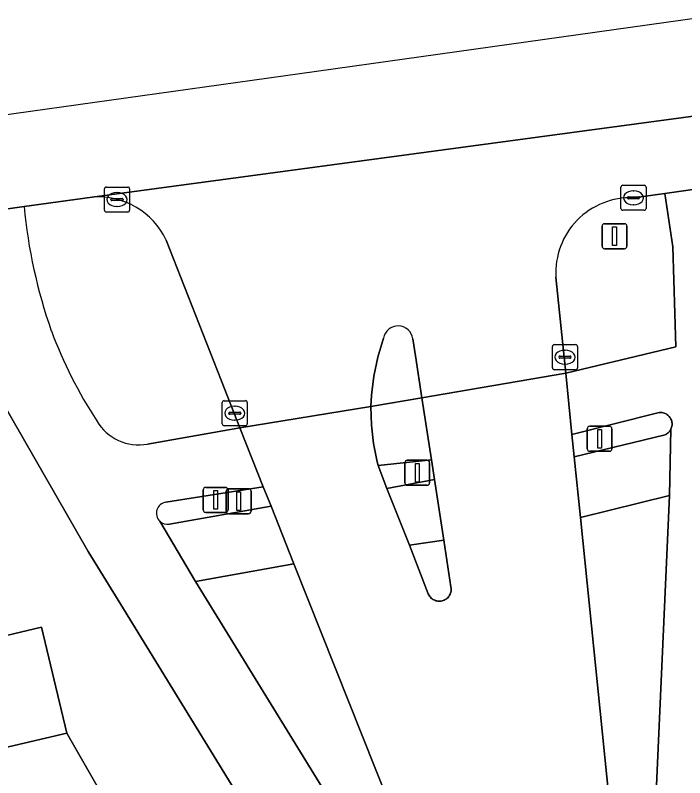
# Model space of a CAD drawing. Extents: x 158031 to 159244, y 380104 to 381214.
# Drawn here: x 158536.52 to 158563.26, y 381115.55 to 381146.01 of the extents above; entities that cross this region are included whole.
import ezdxf

# ---------------------------------------------------------------- set-up
doc = ezdxf.new("R2010")
doc.units = 0
for name, color, linetype in [('IMGEO_Drukknoppaal', 7, 'Continuous'), ('IMGEO_Erf', 7, 'Continuous'), ('IMGEO_Fietspad_open', 7, 'Continuous'), ('IMGEO_Hek', 7, 'Continuous'), ('IMGEO_Kolk', 7, 'Continuous'), ('IMGEO_Pand', 7, 'Continuous'), ('IMGEO_Rijbaan_lokaal_open', 7, 'Continuous'), ('IMGEO_Rijbaan_regionaal_gesloten', 7, 'Continuous'), ('IMGEO_Verkeerseiland_gesloten', 7, 'Continuous'), ('IMGEO_Verkeerseiland_groen', 7, 'Continuous'), ('IMGEO_Verkeerseiland_open', 7, 'Continuous'), ('IMGEO_Verkeersregelinstallatiepaal', 7, 'Continuous'), ('IMGEO_Voetpad_open', 7, 'Continuous')]:
    doc.layers.add(name, color=color, linetype=linetype)

msp = doc.modelspace()

# ---------------------------------------------------------------- linework, layer by layer
at = {"layer": 'IMGEO_Drukknoppaal'}
for p, q in [((158544.128, 381127.154), (158544.918, 381127.154)), ((158544.918, 381127.154), (158544.128, 381127.154)), ((158544.028, 381126.254), (158544.028, 381127.054)), ((158544.028, 381127.054), (158544.028, 381126.254)), ((158545.018, 381127.054), (158545.018, 381126.254)), ((158545.018, 381126.254), (158545.018, 381127.054)), ((158544.918, 381126.154), (158544.128, 381126.154)), ((158544.128, 381126.154), (158544.918, 381126.154))]:
    msp.add_line(p, q, dxfattribs=at)
msp.add_lwpolyline([(158544.448, 381127.029), (158544.598, 381127.029), (158544.598, 381126.279), (158544.448, 381126.279), (158544.448, 381127.029)], dxfattribs=at)
for centre, start, end in [((158544.128, 381127.054), 90, 180), ((158544.128, 381127.054), 90, 180), ((158544.918, 381127.054), 0, 90), ((158544.918, 381127.054), 360, 90), ((158544.128, 381126.254), 180, 270), ((158544.128, 381126.254), 180, 270), ((158544.918, 381126.254), 270, 0), ((158544.918, 381126.254), 270, 0)]:
    msp.add_arc(centre, 0.1, start, end, dxfattribs=at)
at = {"layer": 'IMGEO_Erf'}
msp.add_lwpolyline([(158539.953, 381114.938), (158538.574, 381117.335), (158536.024, 381116.731), (158535.025, 381120.954), (158533.556, 381120.606), (158532.561, 381124.81), (158531.817, 381127.989), (158529.251, 381127.382), (158528.229, 381131.702), (158519.422, 381130.809), (158502.657, 381126.852)], dxfattribs=at)
at = {"layer": 'IMGEO_Fietspad_open'}
for points in [[(158565.451, 381139.318), (158562.466, 381138.897), (158562.782, 381136.758), (158562.907, 381132.764), (158558.506, 381131.709), (158558.755, 381129.27), (158562.18, 381130.134), (158562.19, 381130.136), (158562.231, 381130.143), (158562.272, 381130.146), (158562.314, 381130.146), (158562.356, 381130.141), (158562.396, 381130.133), (158562.437, 381130.122), (158562.475, 381130.107), (158562.513, 381130.088), (158562.548, 381130.066), (158562.582, 381130.041), (158562.613, 381130.013), (158562.641, 381129.983), (158562.667, 381129.95), (158562.689, 381129.915), (158562.709, 381129.878), (158562.725, 381129.84), (158562.737, 381129.8), (158562.746, 381129.759), (158562.752, 381129.718), (158562.753, 381129.676), (158562.751, 381129.634), (158562.745, 381129.593), (158562.735, 381129.553), (158562.722, 381129.513), (158562.705, 381129.475), (158562.654, 381126.827), (158561.842, 381108.716)], [(158536.872, 381138.374), (158533.862, 381137.95), (158534.291, 381135.255), (158534.82, 381133.265), (158535.541, 381131.345), (158539.433, 381124.597), (158540.738, 381122.472), (158549.545, 381108.126), (158552.002, 381109.926), (158543.715, 381123.397), (158542.296, 381125.8)], [(158542.536, 381126.56), (158546.427, 381127.177), (158545.49, 381129.532), (158541.805, 381128.88)]]:
    msp.add_lwpolyline(points, dxfattribs=at)
msp.add_lwpolyline([(158550.728, 381130.382), (158550.745, 381129.639), (158550.828, 381128.9), (158550.976, 381128.172), (158551.016, 381128.02), (158553.144, 381128.251), (158552.764, 381130.729)], close=True, dxfattribs=at)
for centre, radius, start, end in [((158557.856, 381140.368), 21.079, 185.4272, 199.2908), ((158555.199, 381139.862), 18.408, 200.5395, 213.0996), ((158541.455, 381130.791), 1.942, 210.3207, 280.3874), ((158542.602, 381126.121), 0.444, 98.5623, 226.3866)]:
    msp.add_arc(centre, radius, start, end, dxfattribs=at)
at = {"layer": 'IMGEO_Hek'}
msp.add_lwpolyline([(158538.574, 381117.335), (158539.953, 381114.938)], dxfattribs=at)
at = {"layer": 'IMGEO_Kolk'}
for p, q in [((158540.084, 381138.224), (158540.084, 381139.076)), ((158540.159, 381139.15), (158541.011, 381139.15)), ((158541.085, 381139.076), (158541.085, 381138.224)), ((158560.712, 381138.294), (158560.712, 381139.146)), ((158560.787, 381139.22), (158561.639, 381139.22)), ((158561.2, 381139), (158561.225, 381139)), ((158561.713, 381139.146), (158561.713, 381138.294)), ((158540.343, 381138.644), (158540.343, 381138.656)), ((158540.386, 381138.693), (158540.784, 381138.693)), ((158540.572, 381138.93), (158540.597, 381138.93)), ((158540.827, 381138.656), (158540.827, 381138.644)), ((158560.971, 381138.714), (158560.971, 381138.726)), ((158561.409, 381138.677), (158561.011, 381138.677)), ((158561.014, 381138.763), (158561.412, 381138.763)), ((158561.455, 381138.726), (158561.455, 381138.714)), ((158540.781, 381138.607), (158540.383, 381138.607)), ((158540.595, 381138.37), (158540.57, 381138.37)), ((158561.223, 381138.44), (158561.198, 381138.44)), ((158541.011, 381138.15), (158540.159, 381138.15)), ((158561.639, 381138.22), (158560.787, 381138.22)), ((158558.05, 381132.854), (158558.902, 381132.854)), ((158557.975, 381131.928), (158557.975, 381132.78)), ((158558.463, 381132.634), (158558.488, 381132.634)), ((158558.976, 381132.78), (158558.976, 381131.928)), ((158558.234, 381132.348), (158558.234, 381132.36)), ((158558.672, 381132.311), (158558.274, 381132.311)), ((158558.277, 381132.397), (158558.675, 381132.397)), ((158558.718, 381132.36), (158558.718, 381132.348)), ((158558.486, 381132.074), (158558.461, 381132.074)), ((158558.902, 381131.854), (158558.05, 381131.854)), ((158544.786, 381129.69), (158544.786, 381130.542)), ((158544.861, 381130.616), (158545.713, 381130.616)), ((158545.787, 381130.542), (158545.787, 381129.69)), ((158545.045, 381130.11), (158545.045, 381130.122)), ((158545.088, 381130.159), (158545.486, 381130.159)), ((158545.274, 381130.396), (158545.299, 381130.396)), ((158545.529, 381130.122), (158545.529, 381130.11)), ((158545.483, 381130.073), (158545.085, 381130.073)), ((158545.297, 381129.836), (158545.272, 381129.836)), ((158545.713, 381129.616), (158544.861, 381129.616))]:
    msp.add_line(p, q, dxfattribs=at)
for points in [[(158540.084, 381138.224), (158540.084, 381139.076)], [(158540.159, 381139.15), (158541.011, 381139.15)], [(158541.085, 381139.076), (158541.085, 381138.224)], [(158560.712, 381138.294), (158560.712, 381139.146)], [(158560.787, 381139.22), (158561.639, 381139.22)], [(158561.713, 381139.146), (158561.713, 381138.294)], [(158541.011, 381138.15), (158540.159, 381138.15)], [(158561.639, 381138.22), (158560.787, 381138.22)], [(158558.05, 381132.854), (158558.902, 381132.854)], [(158557.975, 381131.928), (158557.975, 381132.78)], [(158558.976, 381132.78), (158558.976, 381131.928)], [(158558.902, 381131.854), (158558.05, 381131.854)], [(158544.786, 381129.69), (158544.786, 381130.542)], [(158544.861, 381130.616), (158545.713, 381130.616)], [(158545.787, 381130.542), (158545.787, 381129.69)], [(158545.713, 381129.616), (158544.861, 381129.616)]]:
    msp.add_lwpolyline(points, dxfattribs=at)
for centre, radius, start, end in [((158540.161, 381139.074), 0.0765, 91.552, 178.448), ((158540.161, 381139.074), 0.0765, 91.552, 178.448), ((158541.009, 381139.074), 0.0765, 1.552, 88.448), ((158541.009, 381139.074), 0.0765, 1.552, 88.448), ((158560.789, 381139.144), 0.0765, 91.552, 178.448), ((158560.789, 381139.144), 0.0765, 91.552, 178.448), ((158561.637, 381139.144), 0.0765, 1.552, 88.448), ((158561.637, 381139.144), 0.0765, 1.552, 88.448), ((158540.383, 381138.653), 0.0403, 85.8775, 175.7526), ((158540.38, 381138.643), 0.0366, 178.938, 274.7102), ((158540.784, 381138.65), 0.043, 264.8664, 352.4533), ((158540.788, 381138.655), 0.0386, 1.7309, 96.639), ((158561.011, 381138.723), 0.0403, 85.8775, 175.7526), ((158561.008, 381138.713), 0.0366, 178.938, 274.7102), ((158561.412, 381138.72), 0.043, 264.8664, 352.4533), ((158561.416, 381138.725), 0.0386, 1.7309, 96.639), ((158540.161, 381138.226), 0.0765, 181.552, 268.448), ((158540.161, 381138.226), 0.0765, 181.552, 268.448), ((158541.009, 381138.226), 0.0765, 271.552, 358.448), ((158541.009, 381138.226), 0.0765, 271.552, 358.448), ((158560.789, 381138.296), 0.0765, 181.552, 268.448), ((158560.789, 381138.296), 0.0765, 181.552, 268.448), ((158561.637, 381138.296), 0.0765, 271.552, 358.448), ((158561.637, 381138.296), 0.0765, 271.552, 358.448), ((158558.052, 381132.778), 0.0765, 91.552, 178.448), ((158558.052, 381132.778), 0.0765, 91.552, 178.448), ((158558.9, 381132.778), 0.0765, 1.552, 88.448), ((158558.9, 381132.778), 0.0765, 1.552, 88.448), ((158558.274, 381132.357), 0.0403, 85.8775, 175.7526), ((158558.271, 381132.347), 0.0366, 178.938, 274.7102), ((158558.675, 381132.354), 0.043, 264.8664, 352.4533), ((158558.679, 381132.359), 0.0386, 1.7309, 96.639), ((158558.052, 381131.93), 0.0765, 181.552, 268.448), ((158558.052, 381131.93), 0.0765, 181.552, 268.448), ((158558.9, 381131.93), 0.0765, 271.552, 358.448), ((158558.9, 381131.93), 0.0765, 271.552, 358.448), ((158544.863, 381130.54), 0.0765, 91.552, 178.448), ((158544.863, 381130.54), 0.0765, 91.552, 178.448), ((158545.711, 381130.54), 0.0765, 1.552, 88.448), ((158545.711, 381130.54), 0.0765, 1.552, 88.448), ((158545.085, 381130.119), 0.0403, 85.8775, 175.7526), ((158545.49, 381130.121), 0.0386, 1.7309, 96.639), ((158545.082, 381130.109), 0.0366, 178.938, 274.7102), ((158545.486, 381130.116), 0.043, 264.8664, 352.4533), ((158544.863, 381129.692), 0.0765, 181.552, 268.448), ((158544.863, 381129.692), 0.0765, 181.552, 268.448), ((158545.711, 381129.692), 0.0765, 271.552, 358.448), ((158545.711, 381129.692), 0.0765, 271.552, 358.448)]:
    msp.add_arc(centre, radius, start, end, dxfattribs=at)
for centre, major_axis, ratio, start_param, end_param in [((158561.199, 381138.72), (-0.387, 0.002), 0.722429, 4.712389, 7.853982), ((158561.224, 381138.72), (-0.39, 0.002), 0.717154, 1.570796, 4.712389), ((158540.571, 381138.65), (-0.387, 0.002), 0.722429, 4.712389, 7.853982), ((158540.596, 381138.65), (-0.39, 0.002), 0.717154, 1.570796, 4.712389), ((158558.462, 381132.354), (-0.387, 0.002), 0.722429, 4.712389, 7.853982), ((158558.487, 381132.354), (-0.39, 0.002), 0.717154, 1.570796, 4.712389), ((158545.273, 381130.116), (-0.387, 0.002), 0.722429, 4.712389, 7.853982), ((158545.298, 381130.116), (-0.39, 0.002), 0.717154, 1.570796, 4.712389)]:
    msp.add_ellipse(centre, major_axis=major_axis, ratio=ratio, start_param=start_param, end_param=end_param, dxfattribs=at)
at = {"layer": 'IMGEO_Pand'}
msp.add_lwpolyline([(158536.168, 381121.235), (158535.025, 381120.954), (158536.024, 381116.731), (158538.574, 381117.335), (158537.573, 381121.567)], close=True, dxfattribs=at)
at = {"layer": 'IMGEO_Rijbaan_lokaal_open'}
msp.add_lwpolyline([(158560.857, 381108.643), (158559.093, 381125.945), (158558.846, 381128.371), (158558.755, 381129.27), (158558.506, 381131.709), (158552.764, 381130.729), (158553.144, 381128.251), (158553.265, 381127.462), (158553.637, 381125.041), (158553.923, 381123.176), (158553.929, 381123.133), (158553.932, 381123.091), (158553.931, 381123.048), (158553.926, 381123.006), (158553.917, 381122.964), (158553.904, 381122.923), (158553.888, 381122.884), (158553.869, 381122.846), (158553.846, 381122.81), (158553.82, 381122.776), (158553.791, 381122.745), (158553.76, 381122.717), (158553.726, 381122.691), (158553.689, 381122.668), (158553.651, 381122.649), (158553.612, 381122.633), (158553.571, 381122.621), (158553.529, 381122.613), (158553.487, 381122.608), (158553.444, 381122.607), (158553.402, 381122.61), (158553.36, 381122.617), (158553.318, 381122.627), (158553.278, 381122.641), (158553.239, 381122.659), (158553.202, 381122.68), (158553.167, 381122.704), (158553.135, 381122.732), (158553.104, 381122.762), (158553.077, 381122.794), (158553.053, 381122.829), (158553.032, 381122.866), (158553.014, 381122.905), (158552.26, 381124.844), (158551.357, 381127.114), (158551.016, 381128.02), (158550.976, 381128.172), (158550.828, 381128.9), (158550.745, 381129.639), (158550.728, 381130.382), (158545.49, 381129.532), (158546.427, 381127.177), (158546.735, 381126.402), (158547.65, 381124.102), (158553.106, 381110.384)], dxfattribs=at)
at = {"layer": 'IMGEO_Rijbaan_regionaal_gesloten'}
msp.add_lwpolyline([(158564.605, 381146.012), (158548.556, 381143.769), (158533.302, 381141.638), (158533.347, 381141.343), (158533.862, 381137.95), (158536.872, 381138.374), (158539.597, 381138.746), (158565.089, 381142.184), (158564.629, 381145.818)], close=True, dxfattribs=at)
for points in [[(158561.208, 381138.72), (158562.466, 381138.897), (158565.451, 381139.318), (158565.089, 381142.184), (158539.597, 381138.746)], [(158542.554, 381137.03), (158544.744, 381131.438), (158545.49, 381129.532), (158550.728, 381130.382), (158550.749, 381130.83), (158550.839, 381131.598), (158550.998, 381132.355), (158551.23, 381133.116)], [(158552.401, 381133.091), (158552.506, 381132.405), (158552.764, 381130.729), (158558.506, 381131.709), (158558.323, 381133.5), (158558.114, 381135.555)]]:
    msp.add_lwpolyline(points, dxfattribs=at)
for centre, radius, start, end in [((158539.827, 381135.737), 3.018, 25.3746, 94.3706), ((158561.103, 381135.728), 2.994, 87.9818, 183.3181), ((158551.813, 381133.009), 0.593, 7.9546, 169.5994)]:
    msp.add_arc(centre, radius, start, end, dxfattribs=at)
at = {"layer": 'IMGEO_Verkeerseiland_gesloten'}
msp.add_lwpolyline([(158551.23, 381133.116), (158550.998, 381132.355), (158550.839, 381131.598), (158550.749, 381130.83), (158550.728, 381130.382), (158552.764, 381130.729), (158552.506, 381132.405), (158552.401, 381133.091)], dxfattribs=at)
msp.add_lwpolyline([(158553.637, 381125.041), (158552.26, 381124.844), (158553.014, 381122.905), (158553.032, 381122.866), (158553.053, 381122.829), (158553.077, 381122.794), (158553.104, 381122.762), (158553.135, 381122.732), (158553.167, 381122.704), (158553.202, 381122.68), (158553.239, 381122.659), (158553.278, 381122.641), (158553.318, 381122.627), (158553.36, 381122.617), (158553.402, 381122.61), (158553.444, 381122.607), (158553.487, 381122.608), (158553.529, 381122.613), (158553.571, 381122.621), (158553.612, 381122.633), (158553.651, 381122.649), (158553.689, 381122.668), (158553.726, 381122.691), (158553.76, 381122.717), (158553.791, 381122.745), (158553.82, 381122.776), (158553.846, 381122.81), (158553.869, 381122.846), (158553.888, 381122.884), (158553.904, 381122.923), (158553.917, 381122.964), (158553.926, 381123.006), (158553.931, 381123.048), (158553.932, 381123.091), (158553.929, 381123.133), (158553.923, 381123.176)], close=True, dxfattribs=at)
msp.add_arc((158551.813, 381133.009), 0.593, 7.9546, 169.5994, dxfattribs=at)
at = {"layer": 'IMGEO_Verkeerseiland_groen'}
for points in [[(158539.597, 381138.746), (158536.872, 381138.374)], [(158562.782, 381136.758), (158562.466, 381138.897), (158561.208, 381138.72)], [(158541.805, 381128.88), (158545.49, 381129.532), (158544.744, 381131.438), (158542.554, 381137.03)], [(158558.114, 381135.555), (158558.323, 381133.5), (158558.506, 381131.709), (158562.907, 381132.764), (158562.782, 381136.758)], [(158561.842, 381108.716), (158562.654, 381126.827), (158559.093, 381125.945), (158560.857, 381108.643)], [(158547.65, 381124.102), (158543.715, 381123.397), (158552.002, 381109.926), (158552.855, 381108.802)], [(158553.625, 381109.162), (158553.106, 381110.384), (158547.65, 381124.102)]]:
    msp.add_lwpolyline(points, dxfattribs=at)
for centre, radius, start, end in [((158539.827, 381135.737), 3.018, 25.3746, 94.3706), ((158561.103, 381135.728), 2.994, 87.9818, 183.3181), ((158557.856, 381140.368), 21.079, 185.4272, 199.2908), ((158555.199, 381139.862), 18.408, 200.5395, 213.0996), ((158541.455, 381130.791), 1.942, 210.3207, 280.3874)]:
    msp.add_arc(centre, radius, start, end, dxfattribs=at)
at = {"layer": 'IMGEO_Verkeerseiland_open'}
for points in [[(158562.468, 381129.25), (158562.506, 381129.268), (158562.542, 381129.29), (158562.576, 381129.314), (158562.607, 381129.341), (158562.636, 381129.371), (158562.662, 381129.404), (158562.685, 381129.438), (158562.705, 381129.475), (158562.722, 381129.513), (158562.735, 381129.553), (158562.745, 381129.593), (158562.751, 381129.634), (158562.753, 381129.676), (158562.752, 381129.718), (158562.746, 381129.759), (158562.737, 381129.8), (158562.725, 381129.84), (158562.709, 381129.878), (158562.689, 381129.915), (158562.667, 381129.95), (158562.641, 381129.983), (158562.613, 381130.013), (158562.582, 381130.041), (158562.548, 381130.066), (158562.513, 381130.088), (158562.475, 381130.107), (158562.437, 381130.122), (158562.396, 381130.133), (158562.356, 381130.141), (158562.314, 381130.146), (158562.272, 381130.146), (158562.231, 381130.143), (158562.19, 381130.136), (158562.18, 381130.134), (158558.755, 381129.27), (158558.846, 381128.371), (158562.429, 381129.236)], [(158551.016, 381128.02), (158551.357, 381127.114), (158553.265, 381127.462), (158553.144, 381128.251)]]:
    msp.add_lwpolyline(points, close=True, dxfattribs=at)
msp.add_lwpolyline([(158542.674, 381125.682), (158546.735, 381126.402), (158546.427, 381127.177), (158542.536, 381126.56)], dxfattribs=at)
for centre, radius, start, end in [((158542.602, 381126.121), 0.444, 98.5623, 226.3866), ((158542.602, 381126.116), 0.439, 225.886, 279.4405)]:
    msp.add_arc(centre, radius, start, end, dxfattribs=at)
at = {"layer": 'IMGEO_Verkeersregelinstallatiepaal'}
for p, q in [((158559.958, 381136.786), (158559.958, 381137.586)), ((158559.958, 381137.586), (158559.958, 381136.786)), ((158560.058, 381137.686), (158560.848, 381137.686)), ((158560.848, 381137.686), (158560.058, 381137.686)), ((158560.948, 381137.586), (158560.948, 381136.786)), ((158560.948, 381136.786), (158560.948, 381137.586)), ((158560.848, 381136.686), (158560.058, 381136.686)), ((158560.058, 381136.686), (158560.848, 381136.686)), ((158559.463, 381129.593), (158560.253, 381129.593)), ((158560.253, 381129.593), (158559.463, 381129.593)), ((158559.363, 381128.693), (158559.363, 381129.493)), ((158559.363, 381129.493), (158559.363, 381128.693)), ((158560.353, 381129.493), (158560.353, 381128.693)), ((158560.353, 381128.693), (158560.353, 381129.493)), ((158560.253, 381128.593), (158559.463, 381128.593)), ((158559.463, 381128.593), (158560.253, 381128.593)), ((158552.079, 381127.338), (158552.079, 381128.138)), ((158552.079, 381128.138), (158552.079, 381127.338)), ((158552.179, 381128.238), (158552.969, 381128.238)), ((158552.969, 381128.238), (158552.179, 381128.238)), ((158553.069, 381128.138), (158553.069, 381127.338)), ((158553.069, 381127.338), (158553.069, 381128.138)), ((158545.047, 381127.099), (158545.837, 381127.099)), ((158545.837, 381127.099), (158545.047, 381127.099)), ((158552.969, 381127.238), (158552.179, 381127.238)), ((158552.179, 381127.238), (158552.969, 381127.238)), ((158544.947, 381126.199), (158544.947, 381126.999)), ((158544.947, 381126.999), (158544.947, 381126.199)), ((158545.937, 381126.999), (158545.937, 381126.199)), ((158545.937, 381126.199), (158545.937, 381126.999)), ((158545.837, 381126.099), (158545.047, 381126.099)), ((158545.047, 381126.099), (158545.837, 381126.099))]:
    msp.add_line(p, q, dxfattribs=at)
for points in [[(158560.378, 381137.561), (158560.528, 381137.561), (158560.528, 381136.811), (158560.378, 381136.811), (158560.378, 381137.561)], [(158559.783, 381129.468), (158559.933, 381129.468), (158559.933, 381128.718), (158559.783, 381128.718), (158559.783, 381129.468)], [(158552.499, 381128.113), (158552.649, 381128.113), (158552.649, 381127.363), (158552.499, 381127.363), (158552.499, 381128.113)], [(158545.367, 381126.974), (158545.517, 381126.974), (158545.517, 381126.224), (158545.367, 381126.224), (158545.367, 381126.974)]]:
    msp.add_lwpolyline(points, dxfattribs=at)
for centre, start, end in [((158560.058, 381137.586), 90, 180), ((158560.058, 381137.586), 90, 180), ((158560.848, 381137.586), 0, 90), ((158560.848, 381137.586), 360, 90), ((158560.058, 381136.786), 180, 270), ((158560.058, 381136.786), 180, 270), ((158560.848, 381136.786), 270, 0), ((158560.848, 381136.786), 270, 0), ((158559.463, 381129.493), 90, 180), ((158559.463, 381129.493), 90, 180), ((158560.253, 381129.493), 0, 90), ((158560.253, 381129.493), 360, 90), ((158559.463, 381128.693), 180, 270), ((158559.463, 381128.693), 180, 270), ((158560.253, 381128.693), 270, 0), ((158560.253, 381128.693), 270, 0), ((158552.179, 381128.138), 90, 180), ((158552.179, 381128.138), 90, 180), ((158552.969, 381128.138), 0, 90), ((158552.969, 381128.138), 360, 90), ((158545.047, 381126.999), 90, 180), ((158545.047, 381126.999), 90, 180), ((158545.837, 381126.999), 0, 90), ((158545.837, 381126.999), 360, 90), ((158552.179, 381127.338), 180, 270), ((158552.179, 381127.338), 180, 270), ((158552.969, 381127.338), 270, 0), ((158552.969, 381127.338), 270, 0), ((158545.047, 381126.199), 180, 270), ((158545.047, 381126.199), 180, 270), ((158545.837, 381126.199), 270, 0), ((158545.837, 381126.199), 270, 0)]:
    msp.add_arc(centre, 0.1, start, end, dxfattribs=at)
at = {"layer": 'IMGEO_Voetpad_open'}
for points in [[(158549.545, 381108.126), (158540.738, 381122.472), (158539.433, 381124.597), (158535.541, 381131.345), (158534.82, 381133.265), (158534.291, 381135.255), (158533.862, 381137.95), (158531.183, 381137.564), (158525.016, 381136.676), (158525.504, 381133.396), (158530.217, 381134.084), (158530.795, 381132.309), (158531.817, 381127.989), (158532.561, 381124.81), (158535.176, 381125.429), (158536.168, 381121.235), (158537.573, 381121.567), (158538.574, 381117.335), (158539.953, 381114.938)], [(158542.296, 381125.8), (158543.715, 381123.397), (158547.65, 381124.102), (158546.735, 381126.402), (158542.674, 381125.682)]]:
    msp.add_lwpolyline(points, dxfattribs=at)
for points in [[(158562.654, 381126.827), (158562.705, 381129.475), (158562.685, 381129.438), (158562.662, 381129.404), (158562.636, 381129.371), (158562.607, 381129.341), (158562.576, 381129.314), (158562.542, 381129.29), (158562.506, 381129.268), (158562.468, 381129.25), (158562.429, 381129.236), (158558.846, 381128.371), (158559.093, 381125.945)], [(158553.637, 381125.041), (158553.265, 381127.462), (158551.357, 381127.114), (158552.26, 381124.844)]]:
    msp.add_lwpolyline(points, close=True, dxfattribs=at)
msp.add_arc((158542.602, 381126.116), 0.439, 225.886, 279.4405, dxfattribs=at)

doc.saveas('drawing.dxf')
